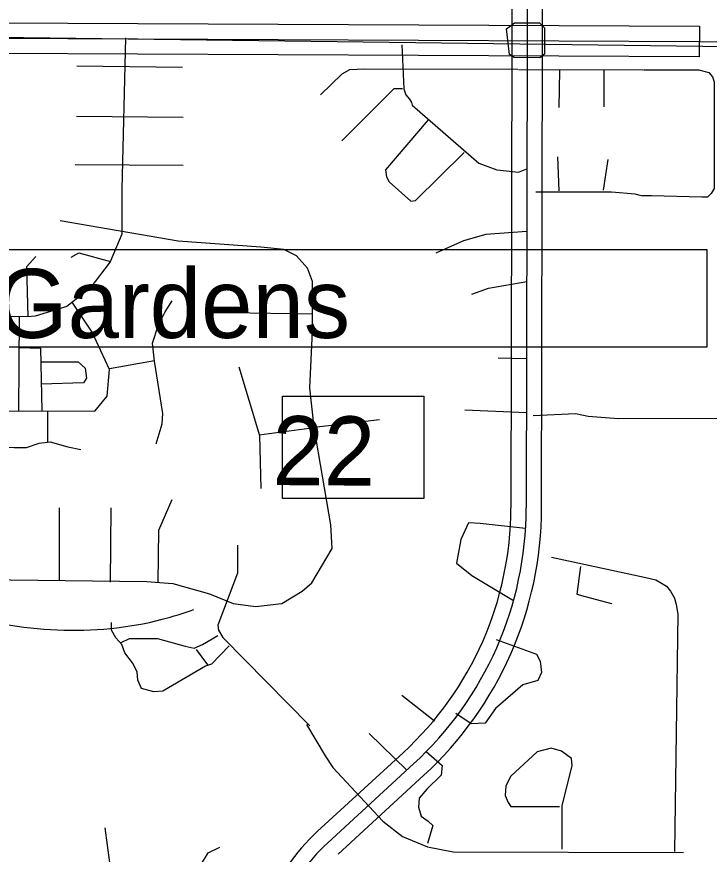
# Model space of a CAD drawing. Extents: x 408847 to 817539, y 923858 to 1151780.
# Drawn here: x 526288 to 530799, y 992795 to 998249 of the extents above; entities that cross this region are included whole.
import ezdxf

# ---------------------------------------------------------------- set-up
doc = ezdxf.new("R2010")
doc.units = 0
for name, color, linetype in [('County Route Divided Highway Outline and Fill', 7, 'Continuous'), ('County Routes Highway Center Lines', 7, 'Continuous'), ('Level 39', 7, 'Continuous'), ('Level 43', 7, 'Continuous'), ('Level 8', 7, 'Continuous'), ('Local Roads Paved', 7, 'Continuous'), ('Narrow River Creek and Branch and Slough', 7, 'Continuous'), ('Section Lines', 7, 'Continuous')]:
    doc.layers.add(name, color=color, linetype=linetype)

msp = doc.modelspace()

# ---------------------------------------------------------------- linework, layer by layer
at = {"layer": 'County Route Divided Highway Outline and Fill'}
for p, q in [((518319.6, 998246.7), (530734.5, 998188.5)), ((530734.5, 998188.5), (530733.5, 997988.5)), ((530733.5, 997988.5), (518318.7, 998046.7))]:
    msp.add_line(p, q, dxfattribs=at)
msp.add_lwpolyline([(529477.1, 998169.1), (529529.6, 998209.6), (529692.8, 998208.5), (529726.1, 998177.5), (529726.1, 998005.8), (529696.3, 997982), (529527.2, 997984.3), (529498.6, 998002.2)], close=True, dxfattribs=at)
at = {"layer": 'County Routes Highway Center Lines'}
msp.add_line((518273.5, 998146.9), (530734, 998088.5), dxfattribs=at)
at = {"layer": 'Level 39'}
for points in [[(523932.8, 996733.1), (530782.9, 996733.1), (530782.9, 996096.8), (523932.8, 996096.8)], [(528018.4, 995778.7), (528940.4, 995778.7), (528940.4, 995110.6), (528018.4, 995110.6)]]:
    msp.add_lwpolyline(points, close=True, dxfattribs=at)
at = {"layer": 'Level 8'}
for p, q in [((529511.8, 998792.8), (529512.3, 998070)), ((529611.8, 998792.9), (529612.3, 998070.1)), ((529712.3, 998070.1), (529711.8, 998792.9)), ((529512.3, 998070.3), (529506.9, 995051)), ((529512.3, 998070), (529512.3, 998070.3)), ((529612.3, 998070.1), (529606.9, 995050.9)), ((529706.9, 995050.7), (529712.3, 998069.9)), ((529712.3, 998069.9), (529712.3, 998070.1)), ((528804.9, 993456), (528245.6, 992941.8)), ((528872.6, 993382.4), (528313.3, 992868.1)), ((528380.9, 992794.5), (528940.3, 993308.7))]:
    msp.add_line(p, q, dxfattribs=at)
for centre, radius, start, end in [((527335, 995054.9), 2171.9, 312.5929, 359.8988), ((527335, 995054.9), 2271.9, 312.5929, 359.8988), ((527335, 995054.9), 2371.9, 312.5929, 359.8988), ((529159.6, 991947.5), 1350.5, 132.5929, 157.4178), ((529159.6, 991947.5), 1250.5, 132.5929, 157.4178)]:
    msp.add_arc(centre, radius, start, end, dxfattribs=at)
at = {"layer": 'Local Roads Paved'}
for p, q in [((526997.3, 998111.4), (526972.3, 997126.7)), ((530734, 998088.5), (534139.9, 998031.4)), ((527368.5, 997919.4), (526680.4, 997927.8)), ((529823.2, 997899.4), (529819.1, 997657.4)), ((530115.2, 997661.6), (530115.2, 997903.6)), ((526676.2, 997602.3), (527372.7, 997594)), ((529810.7, 997336.1), (529819.1, 997115)), ((527372.7, 997281), (526667.9, 997285.2)), ((530111, 997119.1), (530140.2, 997319.4)), ((526300.5, 995681.2), (526304.8, 996295.5)), ((529422.9, 996027.7), (529608.6, 996022.6)), ((527184.3, 996008.9), (526891.5, 995954.8)), ((529206, 995689.8), (529608, 995672.5)), ((526488.1, 995682), (526488.1, 995478.9)), ((528651.3, 995622.9), (528226, 995572.8)), ((526567.4, 994577.7), (526567.4, 995051.1)), ((526901, 995051.1), (526896.8, 994567.1)), ((527455.7, 994127.8), (527530.7, 994027.6)), ((528797.3, 993831.1), (529010, 993664.2)), ((528584.6, 993581.8), (528829.1, 993342.3))]:
    msp.add_line(p, q, dxfattribs=at)
for points in [[(528797.3, 998066.3), (528809.8, 997778.4), (528822.3, 997740.8), (528847.3, 997711.6), (528859.9, 997690.8), (528864, 997674.1), (529297.7, 997294.4), (529414.5, 997252.7), (529477.1, 997244.3), (529556.3, 997236), (529610.8, 997258.7)], [(529551.8, 997905.4), (528555.4, 997907.7), (528455.3, 997903.6), (528405.3, 997874.4), (528267.6, 997740.8)], [(529555.9, 997905.4), (530365.4, 997903.6)], [(530371.3, 997902.4), (530730.5, 997902.4), (530795.1, 997886.2), (530819.3, 997857.9), (530831.4, 997825.6), (530831.4, 997155.2), (530831.4, 997131), (530811.2, 997098.7), (530787, 997074.5), (530750.7, 997074.5), (530423.7, 997082.5), (530359.1, 997082.5)], [(528405.3, 997440.4), (528747.2, 997782.6), (528801.5, 997782.6)], [(528968.3, 997578.1), (528688.9, 997252.7), (528697.2, 997206.8), (528713.9, 997173.4), (528855.7, 997048.2), (528884.9, 997052.4), (529201.8, 997365.3)], [(526972.3, 997126.7), (526971.9, 996832.8), (526896.8, 996653.4), (526763.4, 996478.1), (526613.2, 996361.3), (526408.9, 996298.7), (526358.8, 996294.5), (525145.2, 996315.4), (524528, 996369.6), (524186, 996348.8), (523740.2, 996252.8)], [(530357, 997081.6), (530315.3, 997094.1), (530161, 997106.6), (529668.9, 997106.6)], [(528214.7, 996311.2), (528214.7, 996524), (528181.3, 996611.7), (528110.4, 996690.9), (528027, 996732.7), (527876.9, 996749.3), (527338.9, 996786.9), (526571.5, 996920.4)], [(529610.1, 996849.9), (529343.6, 996831.2), (529197.7, 996789.5), (529018.3, 996710.2)], [(526413.1, 996686.8), (526350.5, 996620), (526359.7, 996294.6)], [(526643.1, 996682.9), (526692.5, 996711.8), (526897.8, 996655.8)], [(529251.9, 996443.2), (529360.3, 996480.7), (529609.5, 996525.6)], [(527197.1, 995468.4), (527234.6, 995597.7), (527238.8, 995664.5), (527184.6, 996006.6), (527172.1, 996123.5), (527209.6, 996236.1), (527255.5, 996327.9), (527301.4, 996398.9)], [(523948.3, 995747.9), (524052.6, 995798), (524507.2, 995860.6), (524953.4, 995806.4), (525036.8, 995768.8), (525287, 995685.4), (526796.7, 995681.2), (526876, 995777.1), (526892.7, 995952.4), (526780.1, 996194.4), (526648.9, 996389)], [(527867.8, 995525), (528226, 995572.8), (528198, 995831.4), (528214.7, 996198.6), (528214.7, 996311.2), (527668.4, 996319.6)], [(526303.4, 996094.6), (526442.3, 996090.1), (526451.1, 995682.1)], [(526444.2, 996002.5), (526688.3, 996002.5), (526734.2, 995960.7), (526742.5, 995894), (526721.7, 995864.8), (526446.4, 995856.4)], [(527735.1, 995969.1), (527868.5, 995522.6), (527876.9, 995176.3)], [(529652.2, 995652.2), (529927.5, 995664.7), (530010.9, 995648), (530206.9, 995631.4), (532078.8, 995636.4)], [(528210.5, 994561.7), (528342.7, 994785.4), (528334.4, 994939.8), (528226, 995572.8)], [(525825, 995435), (525958.5, 995455.9), (526021, 995472.6), (526158.7, 995447.5), (526271.3, 995443.3), (526350.5, 995443.3), (526433.9, 995472.6), (526504.8, 995480.9), (526621.6, 995447.5), (526705, 995430.8)], [(527209.6, 994564.5), (527213.8, 994905.1), (527301.4, 995105.4)], [(529602.7, 994915.8), (529306.1, 994948.1), (529231, 994952.3), (529181, 994843.8), (529151.8, 994689.4), (529251.9, 994610.2), (529524, 994446.8)], [(527726.7, 994807.9), (527726.7, 994624.3), (527597.5, 994286.3), (527601.6, 994252.9), (527630.8, 994207), (528198, 993631.2)], [(529770.3, 994730.2), (530386.7, 994596.5), (530449.8, 994581.6), (530486.9, 994559.3), (530520.3, 994540.8), (530546.3, 994507.3), (530572.3, 994462.8), (530583.4, 994421.9), (530594.6, 994358.7), (530572.3, 992813.4)], [(524674, 994674.3), (525695.7, 994674.3), (525733.3, 994674.3), (525891.8, 994586.7), (527134.5, 994570), (527305.5, 994557.5), (527543.2, 994490.8), (527697.6, 994428.2), (527843.5, 994407.3), (528014.5, 994428.2), (528148, 994507.4), (528210.5, 994561.7)], [(529960.8, 994668.6), (529935.8, 994489.2), (529990, 994472.5), (530161, 994426.6)], [(527672.5, 994152.8), (527555.8, 994031.8), (527518.2, 994019.3), (527238.8, 993856.5), (527180.4, 993852.4), (527101.2, 993873.2), (527076.2, 993927.5), (527072, 993981.7), (527042.8, 994040.1), (526992.7, 994106.9), (526971.9, 994161.1), (526934.4, 994202.9), (526905.2, 994252.9), (526905.2, 994303)], [(526967.7, 994173.6), (527021.9, 994198.7), (527205.4, 994198.7), (527384.8, 994148.6), (527443.2, 994136.1), (527497.4, 994161.1), (527597.5, 994219.5)], [(529410.3, 994194), (529673.1, 994098.2), (529698.1, 994052.3), (529706.5, 993977.1), (529681.4, 993927.1), (529585.5, 993897.9), (529406.2, 993743.5), (529339.5, 993647.5), (529247.7, 993643.3), (529147.6, 993710.1)], [(528175.9, 993639.8), (528296.8, 993435.4), (528346.9, 993360.3), (528672.2, 993009.8), (528801.5, 992910.1), (528964.1, 992843.3), (529130.9, 992809.9), (530631.5, 992806.4)], [(528955.7, 993462.7), (529060, 993373.2), (529051.7, 993310.6), (528959.9, 993218.8), (528909.9, 993160.4), (528905.7, 993102), (528922.4, 993043.6), (528968.3, 993010.2), (528997.5, 992981), (528964.1, 992864.2)], [(529839.9, 992826.6), (529839.9, 993110.3), (529906.6, 993373.2), (529902.5, 993419.1), (529835.7, 993465), (529769, 993485.9), (529677.3, 993460.8), (529506.3, 993302.3), (529472.9, 993239.7), (529468.7, 993177.1), (529489.6, 993131.2), (529506.3, 993106.2), (529614.7, 993106.2), (529823.2, 993106.2)], [(526805.1, 991535.2), (526800.9, 991647.9), (526842.6, 991773.1), (526859.3, 991927.4), (526830.1, 992186.1), (526846.8, 992290.4), (526909.3, 992549.1), (526909.3, 992628.4), (526863.5, 992966.4)], [(527126.2, 990930.7), (527113.7, 991227), (527063.6, 991360.5), (527059.5, 991460.6), (527080.3, 991523.2), (527247.1, 992124), (527384.8, 992403.6), (527455.7, 992562.2), (527484.9, 992720.2), (527534.9, 992803.7), (527610, 992841.2)]]:
    msp.add_lwpolyline(points, dxfattribs=at)
at = {"layer": 'Narrow River Creek and Branch and Slough'}
msp.add_spline([(524377.2, 994501.1), (525437.7, 994500.8), (525866.2, 994372.1), (527235.2, 994324.9), (527442.3, 994387.4)], degree=3, dxfattribs=at)
at = {"layer": 'Section Lines'}
msp.add_line((531023.4, 998052.3), (525667.5, 998118.9), dxfattribs=at)

# ---------------------------------------------------------------- texts
at = {"layer": 'Level 39'}
msp.add_text('Venice Gardens', height=450.001, rotation=0, dxfattribs=at).set_placement((524143.9, 996156.9))
at = {"layer": 'Level 43'}
msp.add_text('22', height=450, rotation=359.6504, dxfattribs=at).set_placement((527952.4, 995198.9))

doc.saveas('drawing.dxf')
